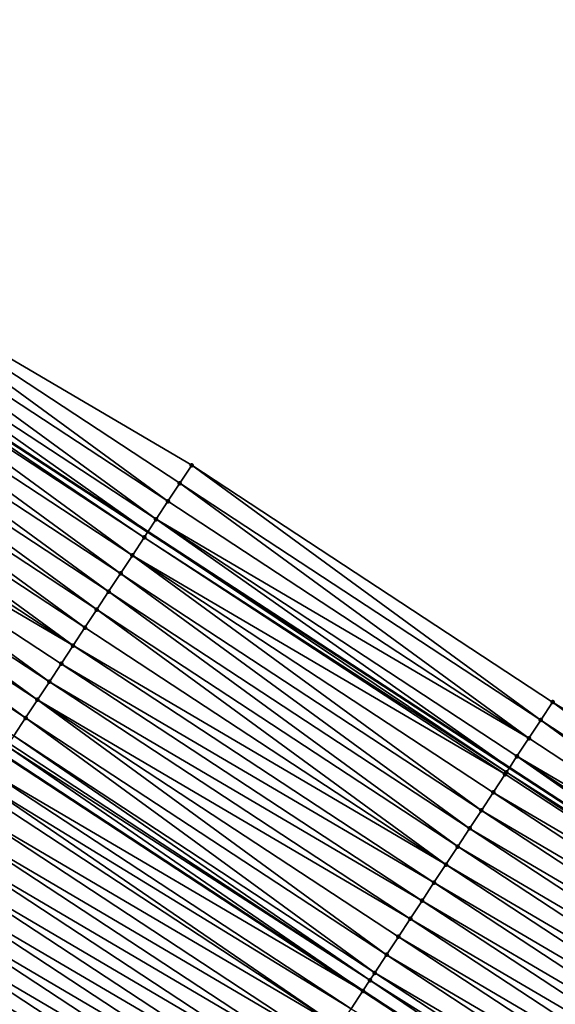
# Model space of a CAD drawing. Header units: feet. Extents: x 2017424 to 2024169, y 808042 to 818730.
# Tile 281 of 329: x 2022213 to 2022238, y 814622 to 814668. Entities that reach past the tile are written whole.
import ezdxf

# ---------------------------------------------------------------- set-up
doc = ezdxf.new("R2010")
doc.units = ezdxf.units.FT
doc.header["$MEASUREMENT"] = 0
for name, color, linetype, lineweight in [('EP_Travel Lane', 172, 'Continuous', 53), ('NB-Road Shots', 141, 'Continuous', 100), ('NB-Road X-Section', 40, 'Continuous', 13), ('STRIPING', 60, 'Continuous', 53)]:
    doc.layers.add(name, color=color, linetype=linetype, lineweight=lineweight)
doc.layers.add('I-77-MM15-17_NB-Surface-BORDER', color=7, linetype='Continuous')
doc.layers.add('I-77-MM15-17_NB-Surface-TIN', color=7, linetype='Continuous')

msp = doc.modelspace()

# ---------------------------------------------------------------- linework, layer by layer
at = {"layer": 'EP_Travel Lane'}
msp.add_polyline3d([(2021950.970670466, 814819.0318520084, 256.9334546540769), (2021967.732492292, 814808.1415448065, 257.5989318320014), (2021984.49761248, 814797.2278446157, 258.2768970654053), (2022001.242438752, 814786.3128627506, 258.9653765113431), (2022017.98713762, 814775.3979639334, 259.6582331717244), (2022034.73115065, 814764.4835121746, 260.374647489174), (2022051.475021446, 814753.5691531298, 261.0959491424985), (2022068.218888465, 814742.6547965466, 261.8173790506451), (2022084.962960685, 814731.7403062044, 262.5317610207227), (2022101.706705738, 814720.8260291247, 263.257380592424), (2022118.450970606, 814709.9114132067, 263.9651455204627), (2022135.195427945, 814698.9966718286, 264.6662974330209), (2022151.961600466, 814688.0564899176, 265.4188347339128), (2022168.693784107, 814677.128610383, 266.2087784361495), (2022185.426256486, 814666.2005422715, 266.9890579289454), (2022202.158210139, 814655.2728129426, 267.786702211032), (2022218.89143638, 814644.3442524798, 268.5417458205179), (2022235.625468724, 814633.4151655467, 269.2698030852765), (2022252.36064787, 814622.4853296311, 269.9594734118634), (2022269.095142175, 814611.5559409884, 270.6720673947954), (2022285.82938041, 814600.6267195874, 271.3932336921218), (2022302.562836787, 814589.6980088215, 272.1405745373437), (2022319.226621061, 814578.8345948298, 273.0149157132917), (2022335.973671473, 814567.9339997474, 273.8663470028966)], dxfattribs=at)
at = {"layer": 'I-77-MM15-17_NB-Surface-BORDER', "color": 3, "linetype": 'Continuous', "lineweight": -3}
msp.add_polyline3d([(2022135.70065334, 814699.76989846, 264.63947004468), (2022152.694137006, 814689.1695872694, 265.383963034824), (2022169.707259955, 814678.6693058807, 266.1714223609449), (2022186.411579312, 814667.6984243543, 266.9525099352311), (2022203.66471159, 814657.5634880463, 267.738519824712), (2022220.918352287, 814647.4282178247, 268.5074813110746), (2022237.623702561, 814636.4566592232, 269.2539980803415), (2022254.723397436, 814626.0837380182, 269.9729211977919)], dxfattribs=at)
at = {"layer": 'I-77-MM15-17_NB-Surface-TIN', "color": 128, "linetype": 'Continuous', "lineweight": -3}
for points in [[(2022219.819606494, 814645.7570629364, 268.535191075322), (2022203.66471159, 814657.5634880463, 267.738519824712), (2022203.115017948, 814656.7281212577, 267.7631299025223)], [(2022219.819606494, 814645.7570629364, 268.535191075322), (2022220.36899247, 814646.5926317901, 268.520897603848), (2022203.66471159, 814657.5634880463, 267.738519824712)], [(2022220.36899247, 814646.5926317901, 268.520897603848), (2022220.918352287, 814647.4282178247, 268.5074813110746), (2022203.66471159, 814657.5634880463, 267.738519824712)], [(2022219.270677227, 814644.9211941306, 268.5341702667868), (2022203.115017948, 814656.7281212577, 267.7631299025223), (2022202.565604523, 814655.8925704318, 267.7783438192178)], [(2022219.270677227, 814644.9211941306, 268.5341702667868), (2022219.819606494, 814645.7570629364, 268.535191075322), (2022203.115017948, 814656.7281212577, 267.7631299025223)], [(2022202.565604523, 814655.8925704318, 267.7783438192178), (2022202.158210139, 814655.2728129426, 267.786702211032), (2022218.89143638, 814644.3442524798, 268.5417458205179)], [(2022219.270677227, 814644.9211941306, 268.5341702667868), (2022202.565604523, 814655.8925704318, 267.7783438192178), (2022218.89143638, 814644.3442524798, 268.5417458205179)], [(2022218.17255622, 814643.2496289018, 268.5409298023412), (2022202.016308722, 814655.0569423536, 267.7896135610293), (2022201.467019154, 814654.2213101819, 267.8006742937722)], [(2022218.721390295, 814644.0855602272, 268.5451425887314), (2022202.158210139, 814655.2728129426, 267.786702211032), (2022202.016308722, 814655.0569423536, 267.7896135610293)], [(2022218.17255622, 814643.2496289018, 268.5409298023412), (2022218.721390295, 814644.0855602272, 268.5451425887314), (2022202.016308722, 814655.0569423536, 267.7896135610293)], [(2022218.721390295, 814644.0855602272, 268.5451425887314), (2022218.89143638, 814644.3442524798, 268.5417458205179), (2022202.158210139, 814655.2728129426, 267.786702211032)], [(2022217.623422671, 814642.413894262, 268.5467589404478), (2022201.467019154, 814654.2213101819, 267.8006742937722), (2022200.917886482, 814653.3855749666, 267.8064740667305)], [(2022217.623422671, 814642.413894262, 268.5467589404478), (2022218.17255622, 814643.2496289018, 268.5409298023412), (2022201.467019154, 814654.2213101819, 267.8006742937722)], [(2022217.074251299, 814641.5781844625, 268.5538563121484), (2022200.917886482, 814653.3855749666, 267.8064740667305), (2022200.368584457, 814652.5499509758, 267.8179525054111)], [(2022217.074251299, 814641.5781844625, 268.5538563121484), (2022217.623422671, 814642.413894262, 268.5467589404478), (2022200.917886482, 814653.3855749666, 267.8064740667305)], [(2022216.525047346, 814640.7424960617, 268.5620462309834), (2022200.368584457, 814652.5499509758, 267.8179525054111), (2022199.819390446, 814651.7142560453, 267.8258090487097)], [(2022216.525047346, 814640.7424960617, 268.5620462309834), (2022217.074251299, 814641.5781844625, 268.5538563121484), (2022200.368584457, 814652.5499509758, 267.8179525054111)], [(2022215.975762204, 814639.9068609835, 268.5729585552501), (2022199.819390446, 814651.7142560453, 267.8258090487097), (2022199.270065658, 814650.8786470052, 267.8380507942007)], [(2022215.975762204, 814639.9068609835, 268.5729585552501), (2022216.525047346, 814640.7424960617, 268.5620462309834), (2022199.819390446, 814651.7142560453, 267.8258090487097)], [(2022215.426786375, 814639.0710227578, 268.573499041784), (2022199.270065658, 814650.8786470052, 267.8380507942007), (2022198.720948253, 814650.0429017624, 267.8433386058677)], [(2022215.426786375, 814639.0710227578, 268.573499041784), (2022215.975762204, 814639.9068609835, 268.5729585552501), (2022199.270065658, 814650.8786470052, 267.8380507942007)], [(2022215.426786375, 814639.0710227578, 268.573499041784), (2022198.720948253, 814650.0429017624, 267.8433386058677), (2022198.17201623, 814649.2070347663, 267.8424102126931)], [(2022214.329147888, 814637.3991406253, 268.56407880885), (2022198.17201623, 814649.2070347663, 267.8424102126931), (2022197.623053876, 814648.3711876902, 267.8424988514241)], [(2022214.329147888, 814637.3991406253, 268.56407880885), (2022214.878157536, 814638.2349566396, 268.5624043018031), (2022198.17201623, 814649.2070347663, 267.8424102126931)], [(2022214.878157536, 814638.2349566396, 268.5624043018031), (2022215.426786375, 814639.0710227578, 268.573499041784), (2022198.17201623, 814649.2070347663, 267.8424102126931)], [(2022213.780096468, 814636.5633520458, 268.5671540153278), (2022197.623053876, 814648.3711876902, 267.8424988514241), (2022197.073980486, 814647.5354135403, 267.8463107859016)], [(2022213.780096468, 814636.5633520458, 268.5671540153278), (2022214.329147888, 814637.3991406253, 268.56407880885), (2022197.623053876, 814648.3711876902, 267.8424988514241)], [(2022213.231015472, 814635.7275828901, 268.5712209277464), (2022197.073980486, 814647.5354135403, 267.8463107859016), (2022196.524896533, 814646.6996463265, 267.8504768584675)], [(2022213.231015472, 814635.7275828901, 268.5712209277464), (2022213.780096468, 814636.5633520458, 268.5671540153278), (2022197.073980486, 814647.5354135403, 267.8463107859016)], [(2022237.0744421, 814635.621007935, 269.2640829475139), (2022220.918352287, 814647.4282178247, 268.5074813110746), (2022220.36899247, 814646.5926317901, 268.520897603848)], [(2022237.0744421, 814635.621007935, 269.2640829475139), (2022237.623702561, 814636.4566592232, 269.2539980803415), (2022220.918352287, 814647.4282178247, 268.5074813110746)], [(2022212.68191171, 814634.8918286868, 268.5760512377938), (2022213.231015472, 814635.7275828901, 268.5712209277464), (2022196.524896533, 814646.6996463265, 267.8504768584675)], [(2022236.525347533, 814634.7852476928, 269.2686050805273), (2022220.36899247, 814646.5926317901, 268.520897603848), (2022219.819606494, 814645.7570629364, 268.535191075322)], [(2022236.525347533, 814634.7852476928, 269.2686050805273), (2022237.0744421, 814635.621007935, 269.2640829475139), (2022220.36899247, 814646.5926317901, 268.520897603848)], [(2022236.525347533, 814634.7852476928, 269.2686050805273), (2022219.819606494, 814645.7570629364, 268.535191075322), (2022219.270677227, 814644.9211941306, 268.5341702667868)], [(2022219.270677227, 814644.9211941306, 268.5341702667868), (2022218.89143638, 814644.3442524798, 268.5417458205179), (2022235.625468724, 814633.4151655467, 269.2698030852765)], [(2022235.976418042, 814633.9493790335, 269.2675919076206), (2022219.270677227, 814644.9211941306, 268.5341702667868), (2022235.625468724, 814633.4151655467, 269.2698030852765)], [(2022235.976418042, 814633.9493790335, 269.2675919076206), (2022236.525347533, 814634.7852476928, 269.2686050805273), (2022219.270677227, 814644.9211941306, 268.5341702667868)], [(2022235.488298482, 814633.2063656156, 269.2706673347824), (2022218.89143638, 814644.3442524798, 268.5417458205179), (2022218.721390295, 814644.0855602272, 268.5451425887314)], [(2022235.488298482, 814633.2063656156, 269.2706673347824), (2022235.625468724, 814633.4151655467, 269.2698030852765), (2022218.89143638, 814644.3442524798, 268.5417458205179)], [(2022235.427370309, 814633.1135880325, 269.2705436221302), (2022218.721390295, 814644.0855602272, 268.5451425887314), (2022218.17255622, 814643.2496289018, 268.5409298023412)], [(2022235.427370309, 814633.1135880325, 269.2705436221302), (2022235.488298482, 814633.2063656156, 269.2706673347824), (2022218.721390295, 814644.0855602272, 268.5451425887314)], [(2022234.329604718, 814631.4417893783, 269.2653857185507), (2022218.17255622, 814643.2496289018, 268.5409298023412), (2022217.623422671, 814642.413894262, 268.5467589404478)], [(2022234.329604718, 814631.4417893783, 269.2653857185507), (2022234.878459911, 814632.2777068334, 269.2688902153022), (2022218.17255622, 814643.2496289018, 268.5409298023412)], [(2022234.878459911, 814632.2777068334, 269.2688902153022), (2022235.427370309, 814633.1135880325, 269.2705436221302), (2022218.17255622, 814643.2496289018, 268.5409298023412)], [(2022233.780635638, 814630.6059467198, 269.2657000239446), (2022217.623422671, 814642.413894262, 268.5467589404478), (2022217.074251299, 814641.5781844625, 268.5538563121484)], [(2022233.780635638, 814630.6059467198, 269.2657000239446), (2022234.329604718, 814631.4417893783, 269.2653857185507), (2022217.623422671, 814642.413894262, 268.5467589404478)], [(2022233.231626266, 814629.770130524, 269.2673654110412), (2022217.074251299, 814641.5781844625, 268.5538563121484), (2022216.525047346, 814640.7424960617, 268.5620462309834)], [(2022233.231626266, 814629.770130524, 269.2673654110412), (2022233.780635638, 814630.6059467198, 269.2657000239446), (2022217.074251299, 814641.5781844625, 268.5538563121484)], [(2022232.682806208, 814628.9341899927, 269.2626827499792), (2022216.525047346, 814640.7424960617, 268.5620462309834), (2022215.975762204, 814639.9068609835, 268.5729585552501)], [(2022232.682806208, 814628.9341899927, 269.2626827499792), (2022233.231626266, 814629.770130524, 269.2673654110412), (2022216.525047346, 814640.7424960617, 268.5620462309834)], [(2022232.682806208, 814628.9341899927, 269.2626827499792), (2022215.975762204, 814639.9068609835, 268.5729585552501), (2022215.426786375, 814639.0710227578, 268.573499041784)], [(2022232.133939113, 814628.0982803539, 269.2595773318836), (2022215.426786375, 814639.0710227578, 268.573499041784), (2022214.878157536, 814638.2349566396, 268.5624043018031)], [(2022232.133939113, 814628.0982803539, 269.2595773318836), (2022232.682806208, 814628.9341899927, 269.2626827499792), (2022215.426786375, 814639.0710227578, 268.573499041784)], [(2022231.585355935, 814627.2621842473, 269.2469516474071), (2022214.878157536, 814638.2349566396, 268.5624043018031), (2022214.329147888, 814637.3991406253, 268.56407880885)], [(2022231.585355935, 814627.2621842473, 269.2469516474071), (2022232.133939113, 814628.0982803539, 269.2595773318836), (2022214.878157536, 814638.2349566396, 268.5624043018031)], [(2022231.03667841, 814626.4261501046, 269.2374895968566), (2022214.329147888, 814637.3991406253, 268.56407880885), (2022213.780096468, 814636.5633520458, 268.5671540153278)], [(2022231.03667841, 814626.4261501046, 269.2374895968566), (2022231.585355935, 814627.2621842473, 269.2469516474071), (2022214.329147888, 814637.3991406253, 268.56407880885)], [(2022229.938885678, 814624.7543692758, 269.2332417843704), (2022213.780096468, 814636.5633520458, 268.5671540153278), (2022213.231015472, 814635.7275828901, 268.5712209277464)], [(2022229.938885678, 814624.7543692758, 269.2332417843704), (2022230.487819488, 814625.5902350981, 269.234110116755), (2022213.780096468, 814636.5633520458, 268.5671540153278)], [(2022230.487819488, 814625.5902350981, 269.234110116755), (2022231.03667841, 814626.4261501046, 269.2374895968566), (2022213.780096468, 814636.5633520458, 268.5671540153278)], [(2022253.781013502, 814624.6486473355, 269.9696567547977), (2022237.623702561, 814636.4566592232, 269.2539980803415), (2022237.0744421, 814635.621007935, 269.2640829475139)], [(2022253.781013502, 814624.6486473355, 269.9696567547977), (2022254.329917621, 814625.4845326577, 269.9715208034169), (2022237.623702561, 814636.4566592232, 269.2539980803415)], [(2022254.329917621, 814625.4845326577, 269.9715208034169), (2022254.723397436, 814626.0837380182, 269.9729211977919), (2022237.623702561, 814636.4566592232, 269.2539980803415)], [(2022229.389964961, 814623.9184948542, 269.2319344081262), (2022213.231015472, 814635.7275828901, 268.5712209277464), (2022212.68191171, 814634.8918286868, 268.5760512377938)], [(2022229.389964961, 814623.9184948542, 269.2319344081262), (2022229.938885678, 814624.7543692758, 269.2332417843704), (2022213.231015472, 814635.7275828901, 268.5712209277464)], [(2022253.232130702, 814623.8127480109, 269.9670778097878), (2022237.0744421, 814635.621007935, 269.2640829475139), (2022236.525347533, 814634.7852476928, 269.2686050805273)], [(2022253.232130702, 814623.8127480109, 269.9670778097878), (2022253.781013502, 814624.6486473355, 269.9696567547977), (2022237.0744421, 814635.621007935, 269.2640829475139)], [(2022229.165872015, 814623.57725497, 269.2313984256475), (2022212.68191171, 814634.8918286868, 268.5760512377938), (2022212.456374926, 814634.5484566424, 268.5765342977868)], [(2022229.165872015, 814623.57725497, 269.2313984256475), (2022229.389964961, 814623.9184948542, 269.2319344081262), (2022212.68191171, 814634.8918286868, 268.5760512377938)], [(2022253.232130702, 814623.8127480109, 269.9670778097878), (2022236.525347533, 814634.7852476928, 269.2686050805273), (2022235.976418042, 814633.9493790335, 269.2675919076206)], [(2022212.372119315, 814634.4201189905, 268.5757706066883), (2022212.139391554, 814634.0654477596, 268.5708659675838), (2022228.847626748, 814623.0919918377, 269.2206084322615)], [(2022229.165872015, 814623.57725497, 269.2313984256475), (2022212.456374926, 814634.5484566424, 268.5765342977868), (2022212.372119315, 814634.4201189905, 268.5757706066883)], [(2022229.165872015, 814623.57725497, 269.2313984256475), (2022212.372119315, 814634.4201189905, 268.5757706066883), (2022228.847626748, 814623.0919918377, 269.2206084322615)], [(2022228.841349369, 814623.0824200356, 269.2203955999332), (2022212.133110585, 814634.0558757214, 268.5707335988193), (2022211.584589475, 814633.2197388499, 268.5560264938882)], [(2022212.133110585, 814634.0558757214, 268.5707335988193), (2022228.847626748, 814623.0919918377, 269.2206084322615), (2022212.139391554, 814634.0654477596, 268.5708659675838)], [(2022228.841349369, 814623.0824200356, 269.2203955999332), (2022228.847626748, 814623.0919918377, 269.2206084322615), (2022212.133110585, 814634.0558757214, 268.5707335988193)], [(2022235.976418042, 814633.9493790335, 269.2675919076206), (2022235.625468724, 814633.4151655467, 269.2698030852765), (2022252.36064787, 814622.4853296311, 269.9594734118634)], [(2022252.683303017, 814622.976812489, 269.9626507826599), (2022235.976418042, 814633.9493790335, 269.2675919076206), (2022252.36064787, 814622.4853296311, 269.9594734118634)], [(2022252.683303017, 814622.976812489, 269.9626507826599), (2022253.232130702, 814623.8127480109, 269.9670778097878), (2022235.976418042, 814633.9493790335, 269.2675919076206)], [(2022235.488298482, 814633.2063656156, 269.2706673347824), (2022252.36064787, 814622.4853296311, 269.9594734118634), (2022235.625468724, 814633.4151655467, 269.2698030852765)], [(2022228.292830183, 814622.2462819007, 269.205624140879), (2022211.584589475, 814633.2197388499, 268.5560264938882), (2022211.241713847, 814632.697062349, 268.5466049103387)], [(2022228.292830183, 814622.2462819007, 269.205624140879), (2022228.841349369, 814623.0824200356, 269.2203955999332), (2022211.584589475, 814633.2197388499, 268.5560264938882)], [(2022252.134504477, 814622.1408578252, 269.9572464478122), (2022235.427370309, 814633.1135880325, 269.2705436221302), (2022234.878459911, 814632.2777068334, 269.2688902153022)], [(2022252.134504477, 814622.1408578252, 269.9572464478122), (2022235.488298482, 814633.2063656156, 269.2706673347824), (2022235.427370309, 814633.1135880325, 269.2705436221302)], [(2022252.134504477, 814622.1408578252, 269.9572464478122), (2022252.36064787, 814622.4853296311, 269.9594734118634), (2022235.488298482, 814633.2063656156, 269.2706673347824)], [(2022227.744719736, 814621.4098753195, 269.177146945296), (2022211.241713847, 814632.697062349, 268.5466049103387), (2022211.036303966, 814632.3834472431, 268.5334192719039)], [(2022227.744719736, 814621.4098753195, 269.177146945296), (2022228.292830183, 814622.2462819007, 269.205624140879), (2022211.241713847, 814632.697062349, 268.5466049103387)], [(2022227.744719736, 814621.4098753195, 269.177146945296), (2022211.036303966, 814632.3834472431, 268.5334192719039), (2022210.48803748, 814631.5471431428, 268.510174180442)], [(2022251.585714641, 814621.3048974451, 269.951550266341), (2022234.878459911, 814632.2777068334, 269.2688902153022), (2022234.329604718, 814631.4417893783, 269.2653857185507)], [(2022251.585714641, 814621.3048974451, 269.951550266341), (2022252.134504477, 814622.1408578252, 269.9572464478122), (2022234.878459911, 814632.2777068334, 269.2688902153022)], [(2022227.196428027, 814620.5735877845, 269.1547477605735), (2022210.48803748, 814631.5471431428, 268.510174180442), (2022209.93967544, 814630.7109018, 268.4901332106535)], [(2022227.196428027, 814620.5735877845, 269.1547477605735), (2022227.744719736, 814621.4098753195, 269.177146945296), (2022210.48803748, 814631.5471431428, 268.510174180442)], [(2022251.036990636, 814620.4688938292, 269.943646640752), (2022234.329604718, 814631.4417893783, 269.2653857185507), (2022233.780635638, 814630.6059467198, 269.2657000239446)], [(2022251.036990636, 814620.4688938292, 269.943646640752), (2022251.585714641, 814621.3048974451, 269.951550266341), (2022234.329604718, 814631.4417893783, 269.2653857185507)], [(2022226.648002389, 814619.73738821, 269.1368394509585), (2022209.93967544, 814630.7109018, 268.4901332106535), (2022209.391182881, 814629.874746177, 268.4744687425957)], [(2022226.648002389, 814619.73738821, 269.1368394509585), (2022227.196428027, 814620.5735877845, 269.1547477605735), (2022209.93967544, 814630.7109018, 268.4901332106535)], [(2022250.488141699, 814619.6329722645, 269.9399322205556), (2022233.780635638, 814630.6059467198, 269.2657000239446), (2022233.231626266, 814629.770130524, 269.2673654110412)], [(2022250.488141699, 814619.6329722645, 269.9399322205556), (2022251.036990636, 814620.4688938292, 269.943646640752), (2022233.780635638, 814630.6059467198, 269.2657000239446)], [(2022226.099561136, 814618.9011988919, 269.1194547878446), (2022209.391182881, 814629.874746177, 268.4744687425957), (2022208.842753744, 814629.0385489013, 268.4566776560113)], [(2022226.099561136, 814618.9011988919, 269.1194547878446), (2022226.648002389, 814619.73738821, 269.1368394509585), (2022209.391182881, 814629.874746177, 268.4744687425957)], [(2022249.939364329, 814618.7970036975, 269.9338180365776), (2022233.231626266, 814629.770130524, 269.2673654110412), (2022232.682806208, 814628.9341899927, 269.2626827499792)], [(2022249.939364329, 814618.7970036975, 269.9338180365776), (2022250.488141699, 814619.6329722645, 269.9399322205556), (2022233.231626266, 814629.770130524, 269.2673654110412)], [(2022225.551065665, 814618.0650451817, 269.1038881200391), (2022208.842753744, 814629.0385489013, 268.4566776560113), (2022208.294525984, 814628.2022193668, 268.4321340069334)], [(2022225.551065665, 814618.0650451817, 269.1038881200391), (2022226.099561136, 814618.9011988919, 269.1194547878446), (2022208.842753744, 814629.0385489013, 268.4566776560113)], [(2022249.390653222, 814617.9609916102, 269.9254819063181), (2022232.682806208, 814628.9341899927, 269.2626827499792), (2022232.133939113, 814628.0982803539, 269.2595773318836)], [(2022249.390653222, 814617.9609916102, 269.9254819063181), (2022249.939364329, 814618.7970036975, 269.9338180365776), (2022232.682806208, 814628.9341899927, 269.2626827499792)], [(2022225.002781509, 814617.2287526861, 269.0812356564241), (2022208.294525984, 814628.2022193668, 268.4321340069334), (2022207.746485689, 814627.3657667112, 268.401304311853)], [(2022225.002781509, 814617.2287526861, 269.0812356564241), (2022225.551065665, 814618.0650451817, 269.1038881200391), (2022208.294525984, 814628.2022193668, 268.4321340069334)], [(2022248.842086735, 814617.1248845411, 269.9122964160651), (2022232.133939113, 814628.0982803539, 269.2595773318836), (2022231.585355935, 814627.2621842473, 269.2469516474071)], [(2022248.842086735, 814617.1248845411, 269.9122964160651), (2022249.390653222, 814617.9609916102, 269.9254819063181), (2022232.133939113, 814628.0982803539, 269.2595773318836)], [(2022224.454792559, 814616.3922663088, 269.0486844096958), (2022207.746485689, 814627.3657667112, 268.401304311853), (2022207.198281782, 814626.5294215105, 268.3759607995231)], [(2022224.454792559, 814616.3922663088, 269.0486844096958), (2022225.002781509, 814617.2287526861, 269.0812356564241), (2022207.746485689, 814627.3657667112, 268.401304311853)], [(2022248.293668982, 814616.288679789, 269.8941236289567), (2022231.585355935, 814627.2621842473, 269.2469516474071), (2022231.03667841, 814626.4261501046, 269.2374895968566)], [(2022248.293668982, 814616.288679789, 269.8941236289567), (2022248.842086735, 814617.1248845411, 269.9122964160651), (2022231.585355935, 814627.2621842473, 269.2469516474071)], [(2022223.906685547, 814615.5558574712, 269.0200920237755), (2022207.198281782, 814626.5294215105, 268.3759607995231), (2022206.65019091, 814625.6930020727, 268.3468270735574)], [(2022223.906685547, 814615.5558574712, 269.0200920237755), (2022224.454792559, 814616.3922663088, 269.0486844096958), (2022207.198281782, 814626.5294215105, 268.3759607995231)], [(2022247.745194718, 814615.45251215, 269.8778456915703), (2022231.03667841, 814626.4261501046, 269.2374895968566), (2022230.487819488, 814625.5902350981, 269.234110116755)], [(2022247.745194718, 814615.45251215, 269.8778456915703), (2022248.293668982, 814616.288679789, 269.8941236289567), (2022231.03667841, 814626.4261501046, 269.2374895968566)], [(2022223.35843269, 814614.7195444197, 268.9963900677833), (2022206.65019091, 814625.6930020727, 268.3468270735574), (2022206.101940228, 814624.8566875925, 268.3230520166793)], [(2022223.35843269, 814614.7195444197, 268.9963900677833), (2022223.906685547, 814615.5558574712, 269.0200920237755), (2022206.65019091, 814625.6930020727, 268.3468270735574)], [(2022247.196494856, 814614.616492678, 269.869132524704), (2022230.487819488, 814625.5902350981, 269.234110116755), (2022229.938885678, 814624.7543692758, 269.2332417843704)], [(2022247.196494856, 814614.616492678, 269.869132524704), (2022247.745194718, 814615.45251215, 269.8778456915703), (2022230.487819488, 814625.5902350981, 269.234110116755)], [(2022222.810061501, 814613.8833090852, 268.9766560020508), (2022206.101940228, 814624.8566875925, 268.3230520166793), (2022205.55370834, 814624.0203607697, 268.2986468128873)], [(2022222.810061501, 814613.8833090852, 268.9766560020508), (2022223.35843269, 814614.7195444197, 268.9963900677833), (2022206.101940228, 814624.8566875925, 268.3230520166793)], [(2022246.647732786, 814613.780514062, 269.8625052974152), (2022229.938885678, 814624.7543692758, 269.2332417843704), (2022229.389964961, 814623.9184948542, 269.2319344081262)], [(2022246.647732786, 814613.780514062, 269.8625052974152), (2022247.196494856, 814614.616492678, 269.869132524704), (2022229.938885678, 814624.7543692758, 269.2332417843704)], [(2022222.079111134, 814612.7681271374, 268.9422954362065), (2022205.55370834, 814624.0203607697, 268.2986468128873), (2022205.268720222, 814623.5853640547, 268.2821472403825)], [(2022222.079111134, 814612.7681271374, 268.9422954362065), (2022222.261826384, 814613.0469843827, 268.9523591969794), (2022205.55370834, 814624.0203607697, 268.2986468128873)], [(2022222.261826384, 814613.0469843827, 268.9523591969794), (2022222.810061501, 814613.8833090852, 268.9766560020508), (2022205.55370834, 814624.0203607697, 268.2986468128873)], [(2022246.09913233, 814612.944429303, 269.8504588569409), (2022229.389964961, 814623.9184948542, 269.2319344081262), (2022229.165872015, 814623.57725497, 269.2313984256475)], [(2022246.09913233, 814612.944429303, 269.8504588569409), (2022246.647732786, 814613.780514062, 269.8625052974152), (2022229.389964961, 814623.9184948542, 269.2319344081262)], [(2022205.005694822, 814623.1838905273, 268.2669192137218), (2022222.004956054, 814612.654810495, 268.9360218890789), (2022205.268720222, 814623.5853640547, 268.2821472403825)], [(2022222.079111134, 814612.7681271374, 268.9422954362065), (2022205.268720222, 814623.5853640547, 268.2821472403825), (2022222.004956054, 814612.654810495, 268.9360218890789)], [(2022245.727287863, 814612.3779406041, 269.8455900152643), (2022229.165872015, 814623.57725497, 269.2313984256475), (2022228.847626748, 814623.0919918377, 269.2206084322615)], [(2022245.727287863, 814612.3779406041, 269.8455900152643), (2022246.09913233, 814612.944429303, 269.8504588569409), (2022229.165872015, 814623.57725497, 269.2313984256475)], [(2022221.714087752, 814612.2103336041, 268.9114143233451), (2022205.005694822, 814623.1838905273, 268.2669192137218), (2022204.824426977, 814622.9071550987, 268.2555936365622)], [(2022221.714087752, 814612.2103336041, 268.9114143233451), (2022222.004956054, 814612.654810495, 268.9360218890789), (2022205.005694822, 814623.1838905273, 268.2669192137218)], [(2022245.550564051, 814612.1083234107, 269.8373334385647), (2022228.841349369, 814623.0824200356, 269.2203955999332), (2022228.292830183, 814622.2462819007, 269.205624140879)], [(2022228.841349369, 814623.0824200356, 269.2203955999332), (2022245.556837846, 814612.1178949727, 269.8376265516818), (2022228.847626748, 814623.0919918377, 269.2206084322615)], [(2022245.550564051, 814612.1083234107, 269.8373334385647), (2022245.556837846, 814612.1178949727, 269.8376265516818), (2022228.841349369, 814623.0824200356, 269.2203955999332)], [(2022245.727287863, 814612.3779406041, 269.8455900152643), (2022228.847626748, 814623.0919918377, 269.2206084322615), (2022245.556837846, 814612.1178949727, 269.8376265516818)]]:
    msp.add_3dface(points, dxfattribs=at)
at = {"layer": 'NB-Road Shots', "lineweight": 100}
for p in [(2022220.918352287, 814647.4282178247, 268.5074813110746), (2022220.36899247, 814646.5926317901, 268.520897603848), (2022219.819606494, 814645.7570629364, 268.535191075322), (2022219.270677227, 814644.9211941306, 268.5341702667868), (2022218.721390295, 814644.0855602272, 268.5451425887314), (2022218.17255622, 814643.2496289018, 268.5409298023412), (2022217.623422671, 814642.413894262, 268.5467589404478), (2022217.074251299, 814641.5781844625, 268.5538563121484), (2022216.525047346, 814640.7424960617, 268.5620462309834), (2022215.975762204, 814639.9068609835, 268.5729585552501), (2022215.426786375, 814639.0710227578, 268.573499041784), (2022214.878157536, 814638.2349566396, 268.5624043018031), (2022214.329147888, 814637.3991406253, 268.56407880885), (2022213.780096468, 814636.5633520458, 268.5671540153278), (2022237.623702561, 814636.4566592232, 269.2539980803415), (2022213.231015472, 814635.7275828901, 268.5712209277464), (2022237.0744421, 814635.621007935, 269.2640829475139), (2022236.525347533, 814634.7852476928, 269.2686050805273), (2022235.976418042, 814633.9493790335, 269.2675919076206), (2022235.427370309, 814633.1135880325, 269.2705436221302), (2022235.488298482, 814633.2063656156, 269.2706673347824), (2022234.878459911, 814632.2777068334, 269.2688902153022), (2022234.329604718, 814631.4417893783, 269.2653857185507), (2022233.780635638, 814630.6059467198, 269.2657000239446), (2022233.231626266, 814629.770130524, 269.2673654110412), (2022232.682806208, 814628.9341899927, 269.2626827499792), (2022232.133939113, 814628.0982803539, 269.2595773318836), (2022231.585355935, 814627.2621842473, 269.2469516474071), (2022231.03667841, 814626.4261501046, 269.2374895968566), (2022230.487819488, 814625.5902350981, 269.234110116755), (2022229.938885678, 814624.7543692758, 269.2332417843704), (2022229.389964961, 814623.9184948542, 269.2319344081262), (2022229.165872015, 814623.57725497, 269.2313984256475), (2022228.841349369, 814623.0824200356, 269.2203955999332)]:
    msp.add_point(p, dxfattribs=at)
at = {"layer": 'NB-Road X-Section', "extrusion": (0.8353172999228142, -0.5486106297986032, 0.0356564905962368), "elevation": 1242281.452741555, "flags": 128}
msp.add_lwpolyline([(1791039.894767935, -44054.90374229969), (1791038.894767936, -44054.89031747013), (1791037.894767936, -44054.87601490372), (1791036.894767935, -44054.87703636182), (1791035.894767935, -44054.86605705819), (1791034.894767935, -44054.87027252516), (1791033.894767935, -44054.86443967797), (1791032.894767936, -44054.85733779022), (1791031.894767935, -44054.84914266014), (1791030.894767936, -44054.83822339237), (1791029.894767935, -44054.83768256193), (1791028.894767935, -44054.84878436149), (1791027.894767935, -44054.84710878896), (1791026.894767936, -44054.84403162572), (1791025.894767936, -44054.83996212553), (1791024.894767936, -44054.83512874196), (1791024.483950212, -44054.83464537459), (1791024.330426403, -44054.83540955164), (1791023.894767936, -44054.84044976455), (1791022.894767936, -44054.85516622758), (1791022.269664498, -44054.86459380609), (1791021.894767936, -44054.87778783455), (1791020.894767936, -44054.90104771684), (1791019.894767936, -44054.92110143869), (1791018.894767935, -44054.93677587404), (1791017.894767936, -44054.95457828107), (1791016.894767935, -44054.97913754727), (1791015.894767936, -44055.00998685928), (1791014.894767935, -44055.03534649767), (1791013.894767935, -44055.06449876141), (1791012.894767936, -44055.08828894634), (1791011.894767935, -44055.11270967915), (1791010.894767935, -44055.14445746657), (1791010.563950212, -44055.15579025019)], dxfattribs=at)
at = {"layer": 'NB-Road X-Section', "extrusion": (0.8353173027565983, -0.5486106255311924, 0.03565648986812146), "elevation": 1242301.461948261, "flags": 128}
msp.add_lwpolyline([(1791039.888396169, -44054.8697563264), (1791038.888396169, -44054.85966504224), (1791037.888396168, -44054.8551400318), (1791036.888396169, -44054.85615384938), (1791035.999391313, -44054.85307646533), (1791035.888396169, -44054.85320025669), (1791034.888396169, -44054.85485471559), (1791033.888396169, -44054.85836144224), (1791032.888396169, -44054.85804693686), (1791031.888396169, -44054.85638049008), (1791030.888396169, -44054.86106613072), (1791029.888396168, -44054.86417352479), (1791028.888396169, -44054.87680724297), (1791027.888396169, -44054.88627531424), (1791026.888396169, -44054.88965694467), (1791025.888396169, -44054.8905258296), (1791024.888396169, -44054.89183403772), (1791024.480153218, -44054.89237036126), (1791023.888396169, -44054.90338018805), (1791022.888396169, -44054.91816104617), (1791021.888396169, -44054.94665636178), (1791020.888396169, -44054.9690697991), (1791019.888396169, -44054.98698950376), (1791018.888396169, -44055.00438522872), (1791017.888396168, -44055.01996180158), (1791016.888396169, -44055.04262867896), (1791015.888396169, -44055.07520063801), (1791014.888396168, -44055.10381121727), (1791013.888396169, -44055.12752825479), (1791012.888396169, -44055.14727487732), (1791011.888396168, -44055.17158714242), (1791011.555010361, -44055.18165730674), (1791010.888396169, -44055.21255806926)], dxfattribs=at)
at = {"layer": 'STRIPING'}
msp.add_polyline3d([(2021944.398523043, 814808.932801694, 257.1959514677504), (2021961.159329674, 814798.0431540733, 257.8968384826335), (2021977.907872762, 814787.1392797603, 258.5758899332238), (2021994.652468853, 814776.2224826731, 259.2413895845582), (2022011.397376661, 814765.3054823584, 259.8961807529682), (2022028.141195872, 814754.3891917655, 260.588368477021), (2022044.884495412, 814743.4732399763, 261.2984080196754), (2022061.628907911, 814732.5565625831, 261.9702146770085), (2022078.373141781, 814721.6400016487, 262.6481575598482), (2022095.116323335, 814710.7241267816, 263.3622505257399), (2022111.858849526, 814699.8086791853, 264.0988567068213), (2022128.602033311, 814688.8928028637, 264.8128730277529), (2022145.319231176, 814677.9508776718, 265.5433466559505), (2022162.023931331, 814666.9797434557, 266.3116255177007), (2022178.728127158, 814656.0089404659, 267.0968150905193), (2022195.433151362, 814645.0375934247, 267.854227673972), (2022212.139391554, 814634.0654477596, 268.5708659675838), (2022228.847626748, 814623.0919918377, 269.2206084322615), (2022245.556837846, 814612.1178949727, 269.8376265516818), (2022262.265074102, 814601.144438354, 270.4873332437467), (2022278.970785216, 814590.172640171, 271.2217125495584), (2022295.677437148, 814579.2002240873, 271.9245442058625), (2022312.44166627, 814568.2963744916, 272.7562897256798), (2022329.235377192, 814557.4646543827, 273.5597390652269)], dxfattribs=at)

doc.saveas('drawing.dxf')
